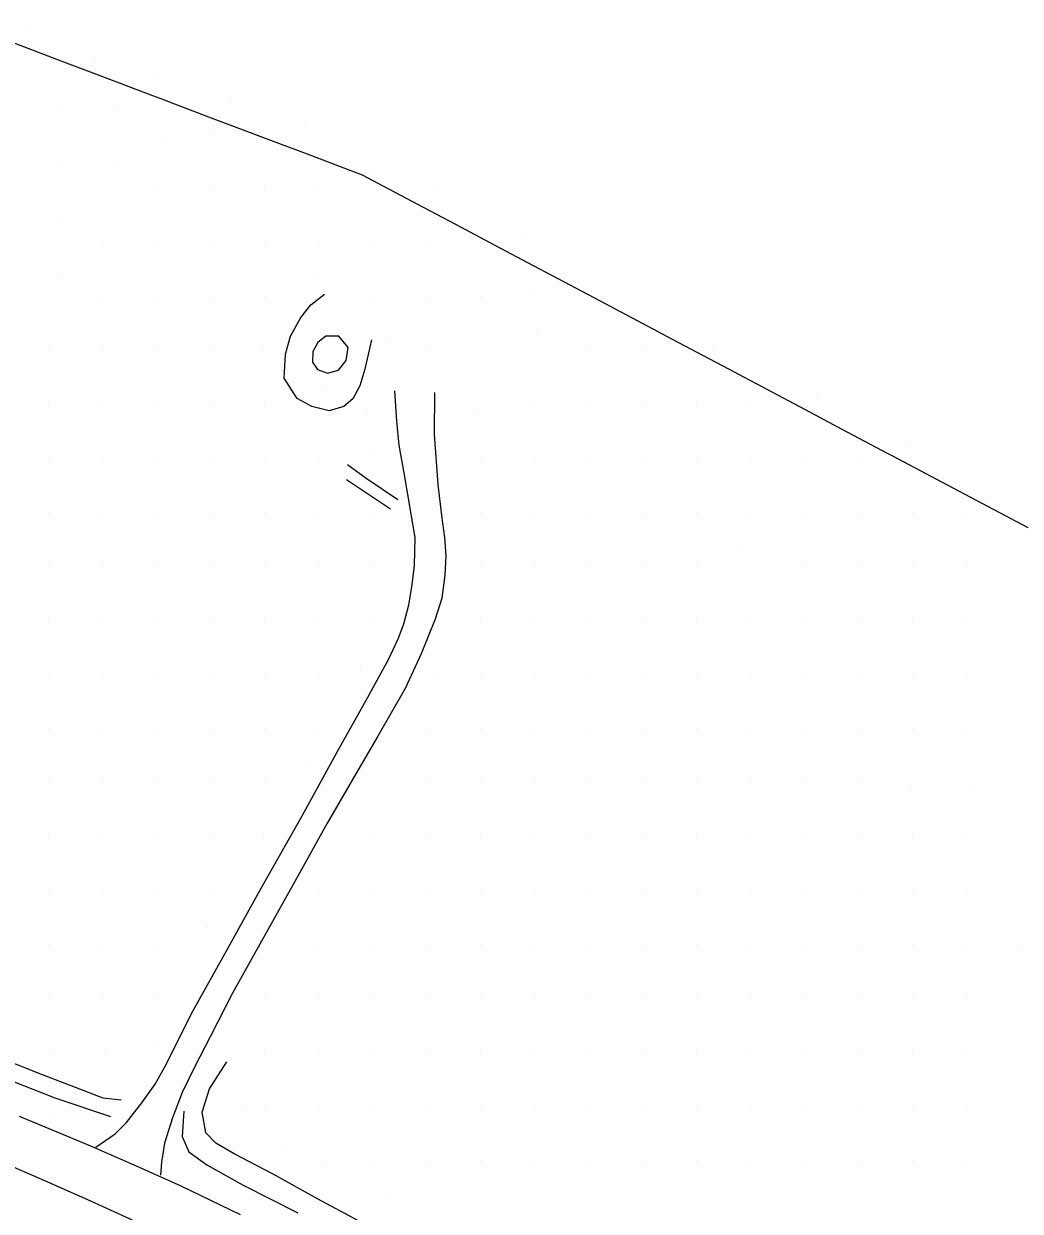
# Model space of a CAD drawing. Extents: x 1497074 to 1501343, y 481943 to 486114.
# Drawn here: x 1500789 to 1501065.9, y 482421.8 to 482751.5 of the extents above; entities that cross this region are included whole.
import ezdxf

# ---------------------------------------------------------------- set-up
doc = ezdxf.new("R2010")
doc.units = 0
for name, color, linetype in [('PH Exist DTM Boundary', 7, 'Continuous'), ('PH Exist DTM Breakline', 7, 'Continuous'), ('PH Exist DTM Point', 7, 'Continuous')]:
    doc.layers.add(name, color=color, linetype=linetype)

msp = doc.modelspace()

# ---------------------------------------------------------------- linework, layer by layer
at = {"layer": 'PH Exist DTM Boundary'}
msp.add_lwpolyline([(1501068.15, 482611.49), (1501049.09, 482621.58), (1501030.38, 482631.49), (1501029.09, 482632.18), (1501016.46, 482638.86), (1501009.09, 482642.77), (1500992.61, 482651.49), (1500989.09, 482653.36), (1500985.13, 482655.45), (1500969.09, 482663.95), (1500964.16, 482666.56), (1500954.84, 482671.49), (1500949.09, 482674.54), (1500942.62, 482677.96), (1500929.09, 482685.13), (1500917.07, 482691.49), (1500909.09, 482695.72), (1500900.11, 482700.47), (1500889.09, 482706.31), (1500883.18, 482709.44), (1500883.18, 482709.44), (1500877.76, 482711.49), (1500869.09, 482714.77), (1500856.96, 482719.36), (1500849.09, 482722.34), (1500842.45, 482724.85), (1500829.09, 482729.91), (1500827.94, 482730.34), (1500824.91, 482731.49), (1500809.09, 482737.48), (1500799.46, 482741.12), (1500789.09, 482745.05), (1500772.06, 482751.49)], dxfattribs=at)
at = {"layer": 'PH Exist DTM Breakline'}
for points in [[(1500861.41, 482653.1), (1500861.77, 482659.77), (1500863.15, 482664.74), (1500866.03, 482669.92), (1500868.86, 482673.41), (1500872.63, 482676.39)], [(1500885.68, 482663.69), (1500883.83, 482655.55), (1500882.45, 482650.91), (1500880.47, 482647.35), (1500878.01, 482645.2), (1500873.92, 482644.05), (1500869.11, 482645.2), (1500865.02, 482647.48), (1500861.41, 482653.1)], [(1500876.6, 482664.74), (1500872.98, 482664.77), (1500870.72, 482663.02), (1500869.33, 482660.48), (1500869.26, 482657.5), (1500870.67, 482655.46), (1500873.44, 482654.48), (1500876.47, 482655.29), (1500878.66, 482657.98), (1500879.17, 482661.56), (1500876.6, 482664.74)], [(1500809.1, 482439.55), (1500814.44, 482443.28), (1500817.57, 482446.44), (1500821.87, 482451.84), (1500825.58, 482457.01), (1500828.71, 482462.71), (1500835.66, 482476.65), (1500844.89, 482493.28), (1500855.02, 482511.47), (1500866.38, 482531.57), (1500876.41, 482549.75), (1500884.57, 482564.34), (1500887.21, 482569.18), (1500890.44, 482574.98), (1500893.17, 482580.93), (1500894.63, 482584.86), (1500896.03, 482590.15), (1500896.9, 482595.08), (1500897.62, 482601.05), (1500897.78, 482608.85), (1500896.7, 482615.3), (1500894.88, 482626.21), (1500893.32, 482634.48), (1500892.75, 482641.17), (1500892.15, 482649.58)], [(1500903.19, 482649.13), (1500903.08, 482637.44), (1500904.08, 482623.57), (1500905.09, 482614.91), (1500905.97, 482608.81), (1500906.37, 482603.77), (1500906.02, 482598.38), (1500905.22, 482592.01), (1500903.33, 482586.16), (1500899.5, 482576.56), (1500894.99, 482566.87), (1500887.43, 482553.72), (1500881.29, 482543.21), (1500873.27, 482529.32), (1500864.33, 482513.28), (1500854.69, 482495.96), (1500847.07, 482482.28), (1500840.84, 482470.16), (1500836.6, 482461.93), (1500833.02, 482454.76), (1500830.41, 482447.74), (1500828.15, 482440.71), (1500827.3, 482435.36), (1500827.03, 482431.76)], [(1500892.98, 482619.27), (1500884.23, 482625.18), (1500878.96, 482629.06)], [(1500890.96, 482616.67), (1500878.75, 482624.81)], [(1500702.22, 482492.92), (1500720.13, 482486.15), (1500738.48, 482479.36), (1500753.05, 482475.19), (1500765.34, 482470.37), (1500780.04, 482465.31), (1500794.2, 482459.7), (1500803.34, 482456.23), (1500811.04, 482453.28), (1500816.14, 482452.68)], [(1500813.28, 482447.99), (1500797.77, 482453.19), (1500782.92, 482459.01), (1500766.39, 482465.17), (1500749.18, 482470.99), (1500733.28, 482476.34), (1500716.14, 482482.47), (1500698.83, 482489.93)], [(1500884.61, 482417.69), (1500870.71, 482425.24), (1500858.35, 482432.07), (1500847.54, 482437.66), (1500842.4, 482440.7), (1500839.64, 482443.53), (1500838.65, 482449.27), (1500840.64, 482455.75), (1500845.51, 482463.27)], [(1500787.77, 482448.18), (1500799.82, 482443.18), (1500807.56, 482439.92), (1500821.1, 482434), (1500832.65, 482428.78), (1500849.17, 482420.87)], [(1500833.55, 482449.58), (1500833.11, 482442.54), (1500834.88, 482438.3), (1500839.88, 482434.65), (1500850.01, 482428.99), (1500865.17, 482421.31)], [(1500820.68, 482418.66), (1500807.67, 482424.54), (1500794.9, 482430.2), (1500782.58, 482435.55)]]:
    msp.add_lwpolyline(points, dxfattribs=at)
at = {"layer": 'PH Exist DTM Point'}
for p, q in [((1500789.94, 482749.79), (1500789.94, 482749.79)), ((1500809.06, 482742.12), (1500809.06, 482742.12)), ((1500825.53, 482736.05), (1500825.53, 482736.05)), ((1500846.86, 482731.01), (1500846.86, 482731.01)), ((1500799.38, 482727.25), (1500799.38, 482727.25)), ((1500814.38, 482727.25), (1500814.38, 482727.25)), ((1500867.28, 482723.29), (1500867.28, 482723.29)), ((1500828.15, 482719.59), (1500828.15, 482719.59)), ((1500840.98, 482720.8), (1500840.98, 482720.8)), ((1500799.38, 482712.25), (1500799.38, 482712.25)), ((1500814.38, 482712.25), (1500814.38, 482712.25)), ((1500886.5, 482709.25), (1500886.5, 482709.25)), ((1500825.98, 482705.8), (1500825.98, 482705.8)), ((1500840.98, 482705.8), (1500840.98, 482705.8)), ((1500855.98, 482705.8), (1500855.98, 482705.8)), ((1500870.98, 482705.8), (1500870.98, 482705.8)), ((1500903.69, 482705.48), (1500903.69, 482705.48)), ((1500799.38, 482697.25), (1500799.38, 482697.25)), ((1500928.45, 482692.12), (1500928.45, 482692.12)), ((1500810.98, 482690.8), (1500810.98, 482690.8)), ((1500825.98, 482690.8), (1500825.98, 482690.8)), ((1500840.98, 482690.8), (1500840.98, 482690.8)), ((1500855.98, 482690.8), (1500855.98, 482690.8)), ((1500870.98, 482690.8), (1500870.98, 482690.8)), ((1500885.98, 482690.8), (1500885.98, 482690.8)), ((1500900.98, 482690.8), (1500900.98, 482690.8)), ((1500915.98, 482690.8), (1500915.98, 482690.8)), ((1500799.38, 482682.25), (1500799.38, 482682.25)), ((1500870.26, 482680.43), (1500870.26, 482680.43)), ((1500810.98, 482675.8), (1500810.98, 482675.8)), ((1500825.98, 482675.8), (1500825.98, 482675.8)), ((1500840.98, 482675.8), (1500840.98, 482675.8)), ((1500855.98, 482675.8), (1500855.98, 482675.8)), ((1500885.98, 482675.8), (1500885.98, 482675.8)), ((1500900.98, 482675.8), (1500900.98, 482675.8)), ((1500915.98, 482675.8), (1500915.98, 482675.8)), ((1500930.2, 482677.14), (1500930.2, 482677.14)), ((1500946.87, 482677.4), (1500946.87, 482677.4)), ((1500931.49, 482665.32), (1500931.49, 482665.32)), ((1500890.59, 482664.64), (1500890.59, 482664.64)), ((1500980.56, 482662.15), (1500980.56, 482662.15)), ((1500795.98, 482660.8), (1500795.98, 482660.8)), ((1500810.98, 482660.8), (1500810.98, 482660.8)), ((1500825.98, 482660.8), (1500825.98, 482660.8)), ((1500840.98, 482660.8), (1500840.98, 482660.8)), ((1500855.54, 482661.04), (1500855.54, 482661.04)), ((1500901.04, 482660.76), (1500901.04, 482660.76)), ((1500945.98, 482660.8), (1500945.98, 482660.8)), ((1500960.98, 482660.8), (1500960.98, 482660.8)), ((1500872.99, 482649.43), (1500872.99, 482649.43)), ((1500795.98, 482645.8), (1500795.98, 482645.8)), ((1500810.98, 482645.8), (1500810.98, 482645.8)), ((1500825.98, 482645.8), (1500825.98, 482645.8)), ((1500840.98, 482645.8), (1500840.98, 482645.8)), ((1500855.98, 482645.8), (1500855.98, 482645.8)), ((1500930.98, 482645.8), (1500930.98, 482645.8)), ((1500945.98, 482645.8), (1500945.98, 482645.8)), ((1500960.98, 482645.8), (1500960.98, 482645.8)), ((1500975.98, 482645.8), (1500975.98, 482645.8)), ((1500990.98, 482645.8), (1500990.98, 482645.8)), ((1501009.61, 482647.37), (1501009.61, 482647.37)), ((1500884.61, 482643.09), (1500884.61, 482643.09)), ((1500915.19, 482644.38), (1500915.19, 482644.38)), ((1501034.47, 482635.79), (1501034.47, 482635.79)), ((1500795.98, 482630.8), (1500795.98, 482630.8)), ((1500810.98, 482630.8), (1500810.98, 482630.8)), ((1500825.98, 482630.8), (1500825.98, 482630.8)), ((1500840.98, 482630.8), (1500840.98, 482630.8)), ((1500856.24, 482630.65), (1500856.24, 482630.65)), ((1500870.98, 482630.8), (1500870.98, 482630.8)), ((1500885.64, 482631.65), (1500885.64, 482631.65)), ((1500915.98, 482630.8), (1500915.98, 482630.8)), ((1500930.98, 482630.8), (1500930.98, 482630.8)), ((1500945.98, 482630.8), (1500945.98, 482630.8)), ((1500960.98, 482630.8), (1500960.98, 482630.8)), ((1500975.98, 482630.8), (1500975.98, 482630.8)), ((1500990.98, 482630.8), (1500990.98, 482630.8)), ((1501005.98, 482630.8), (1501005.98, 482630.8)), ((1501020.98, 482630.8), (1501020.98, 482630.8)), ((1500795.98, 482615.8), (1500795.98, 482615.8)), ((1500810.98, 482615.8), (1500810.98, 482615.8)), ((1500825.98, 482615.8), (1500825.98, 482615.8)), ((1500840.98, 482615.8), (1500840.98, 482615.8)), ((1500855.98, 482615.8), (1500855.98, 482615.8)), ((1500870.98, 482615.8), (1500870.98, 482615.8)), ((1500885.98, 482615.8), (1500885.98, 482615.8)), ((1500915.98, 482615.8), (1500915.98, 482615.8)), ((1500930.98, 482615.8), (1500930.98, 482615.8)), ((1500945.98, 482615.8), (1500945.98, 482615.8)), ((1500960.98, 482615.8), (1500960.98, 482615.8)), ((1500975.98, 482615.8), (1500975.98, 482615.8)), ((1500990.98, 482615.8), (1500990.98, 482615.8)), ((1501005.98, 482615.8), (1501005.98, 482615.8)), ((1501020.98, 482615.8), (1501020.98, 482615.8)), ((1501035.98, 482615.8), (1501035.98, 482615.8)), ((1501050.98, 482615.8), (1501050.98, 482615.8)), ((1500988.86, 482605.07), (1500988.86, 482605.07)), ((1500795.98, 482600.8), (1500795.98, 482600.8)), ((1500810.98, 482600.8), (1500810.98, 482600.8)), ((1500825.98, 482600.8), (1500825.98, 482600.8)), ((1500840.98, 482600.8), (1500840.98, 482600.8)), ((1500855.98, 482600.8), (1500855.98, 482600.8)), ((1500870.98, 482600.8), (1500870.98, 482600.8)), ((1500885.98, 482600.8), (1500885.98, 482600.8)), ((1500915.98, 482600.8), (1500915.98, 482600.8)), ((1500930.98, 482600.8), (1500930.98, 482600.8)), ((1500945.98, 482600.8), (1500945.98, 482600.8)), ((1500960.98, 482600.8), (1500960.98, 482600.8)), ((1500975.98, 482600.8), (1500975.98, 482600.8)), ((1501005.98, 482600.8), (1501005.98, 482600.8)), ((1501020.98, 482600.8), (1501020.98, 482600.8)), ((1501035.98, 482600.8), (1501035.98, 482600.8)), ((1501050.98, 482600.8), (1501050.98, 482600.8)), ((1500795.98, 482585.8), (1500795.98, 482585.8)), ((1500810.98, 482585.8), (1500810.98, 482585.8)), ((1500825.98, 482585.8), (1500825.98, 482585.8)), ((1500840.98, 482585.8), (1500840.98, 482585.8)), ((1500855.98, 482585.8), (1500855.98, 482585.8)), ((1500870.98, 482585.8), (1500870.98, 482585.8)), ((1500885.98, 482585.8), (1500885.98, 482585.8)), ((1500915.98, 482585.8), (1500915.98, 482585.8)), ((1500930.98, 482585.8), (1500930.98, 482585.8)), ((1500945.98, 482585.8), (1500945.98, 482585.8)), ((1500960.98, 482585.8), (1500960.98, 482585.8)), ((1500975.98, 482585.8), (1500975.98, 482585.8)), ((1500990.98, 482585.8), (1500990.98, 482585.8)), ((1501005.98, 482585.8), (1501005.98, 482585.8)), ((1501020.98, 482585.8), (1501020.98, 482585.8)), ((1501035.98, 482585.8), (1501035.98, 482585.8)), ((1501050.98, 482585.8), (1501050.98, 482585.8)), ((1500796.08, 482569.85), (1500796.08, 482569.85)), ((1500810.98, 482570.8), (1500810.98, 482570.8)), ((1500825.98, 482570.8), (1500825.98, 482570.8)), ((1500840.98, 482570.8), (1500840.98, 482570.8)), ((1500855.98, 482570.8), (1500855.98, 482570.8)), ((1500870.98, 482570.8), (1500870.98, 482570.8)), ((1500882.75, 482572.6), (1500882.75, 482572.6)), ((1500915.98, 482570.8), (1500915.98, 482570.8)), ((1500930.98, 482570.8), (1500930.98, 482570.8)), ((1500945.98, 482570.8), (1500945.98, 482570.8)), ((1500960.98, 482570.8), (1500960.98, 482570.8)), ((1500975.98, 482570.8), (1500975.98, 482570.8)), ((1500990.98, 482570.8), (1500990.98, 482570.8)), ((1501005.98, 482570.8), (1501005.98, 482570.8)), ((1501020.98, 482570.8), (1501020.98, 482570.8)), ((1501035.98, 482570.8), (1501035.98, 482570.8)), ((1501050.98, 482570.8), (1501050.98, 482570.8)), ((1500903.5, 482569.39), (1500903.5, 482569.39)), ((1500795.98, 482555.8), (1500795.98, 482555.8)), ((1500810.98, 482555.8), (1500810.98, 482555.8)), ((1500825.98, 482555.8), (1500825.98, 482555.8)), ((1500840.98, 482555.8), (1500840.98, 482555.8)), ((1500855.98, 482555.8), (1500855.98, 482555.8)), ((1500870.98, 482555.8), (1500870.98, 482555.8)), ((1500900.98, 482555.8), (1500900.98, 482555.8)), ((1500915.98, 482555.8), (1500915.98, 482555.8)), ((1500930.98, 482555.8), (1500930.98, 482555.8)), ((1500945.98, 482555.8), (1500945.98, 482555.8)), ((1500960.98, 482555.8), (1500960.98, 482555.8)), ((1500975.98, 482555.8), (1500975.98, 482555.8)), ((1500990.98, 482555.8), (1500990.98, 482555.8)), ((1501005.98, 482555.8), (1501005.98, 482555.8)), ((1501020.98, 482555.8), (1501020.98, 482555.8)), ((1501035.98, 482555.8), (1501035.98, 482555.8)), ((1501050.98, 482555.81), (1501050.98, 482555.81)), ((1500868.13, 482546.02), (1500868.13, 482546.02)), ((1500795.98, 482540.8), (1500795.98, 482540.8)), ((1500810.98, 482540.8), (1500810.98, 482540.8)), ((1500825.98, 482540.8), (1500825.98, 482540.8)), ((1500840.98, 482540.8), (1500840.98, 482540.8)), ((1500855.98, 482540.8), (1500855.98, 482540.8)), ((1500900.98, 482540.8), (1500900.98, 482540.8)), ((1500915.98, 482540.8), (1500915.98, 482540.8)), ((1500930.98, 482540.8), (1500930.98, 482540.8)), ((1500945.98, 482540.8), (1500945.98, 482540.8)), ((1500960.98, 482540.8), (1500960.98, 482540.8)), ((1500975.98, 482540.8), (1500975.98, 482540.8)), ((1500990.98, 482540.8), (1500990.98, 482540.8)), ((1501005.98, 482540.8), (1501005.98, 482540.8)), ((1501020.98, 482540.8), (1501020.98, 482540.8)), ((1501051.88, 482540.3), (1501051.88, 482540.3)), ((1501035.62, 482539.82), (1501035.62, 482539.82)), ((1500795.98, 482525.8), (1500795.98, 482525.8)), ((1500810.98, 482525.8), (1500810.98, 482525.8)), ((1500825.98, 482525.8), (1500825.98, 482525.8)), ((1500840.98, 482525.8), (1500840.98, 482525.8)), ((1500855.57, 482526.04), (1500855.57, 482526.04)), ((1500885.98, 482525.8), (1500885.98, 482525.8)), ((1500900.98, 482525.8), (1500900.98, 482525.8)), ((1500915.98, 482525.8), (1500915.98, 482525.8)), ((1500930.98, 482525.8), (1500930.98, 482525.8)), ((1500946.21, 482525.75), (1500946.21, 482525.75)), ((1500960.98, 482525.8), (1500960.98, 482525.8)), ((1500975.98, 482525.8), (1500975.98, 482525.8)), ((1500990.98, 482525.8), (1500990.98, 482525.8)), ((1501005.98, 482525.8), (1501005.98, 482525.8)), ((1501020.98, 482525.8), (1501020.98, 482525.8)), ((1501035.98, 482525.8), (1501035.98, 482525.8)), ((1501050.98, 482525.8), (1501050.98, 482525.8)), ((1500795.98, 482510.8), (1500795.98, 482510.8)), ((1500810.98, 482510.8), (1500810.98, 482510.8)), ((1500825.98, 482510.8), (1500825.98, 482510.8)), ((1500840.98, 482510.8), (1500840.98, 482510.8)), ((1500870.98, 482510.8), (1500870.98, 482510.8)), ((1500885.98, 482510.8), (1500885.98, 482510.8)), ((1500900.98, 482510.8), (1500900.98, 482510.8)), ((1500915.98, 482510.8), (1500915.98, 482510.8)), ((1500930.98, 482510.8), (1500930.98, 482510.8)), ((1500945.98, 482510.8), (1500945.98, 482510.8)), ((1500961.22, 482511.23), (1500961.22, 482511.23)), ((1500975.98, 482510.8), (1500975.98, 482510.8)), ((1500990.98, 482510.8), (1500990.98, 482510.8)), ((1501005.98, 482510.8), (1501005.98, 482510.8)), ((1501020.98, 482510.8), (1501020.98, 482510.8)), ((1501035.98, 482510.8), (1501035.98, 482510.8)), ((1501050.98, 482510.8), (1501050.98, 482510.8)), ((1500840.14, 482500.48), (1500840.14, 482500.48)), ((1500795.98, 482495.8), (1500795.98, 482495.8)), ((1500810.98, 482495.8), (1500810.98, 482495.8)), ((1500825.98, 482495.8), (1500825.98, 482495.8)), ((1500870.98, 482495.8), (1500870.98, 482495.8)), ((1500886.02, 482495.77), (1500886.02, 482495.77)), ((1500900.98, 482495.8), (1500900.98, 482495.8)), ((1500915.98, 482495.8), (1500915.98, 482495.8)), ((1500930.98, 482495.8), (1500930.98, 482495.8)), ((1500945.98, 482495.8), (1500945.98, 482495.8)), ((1500960.98, 482495.8), (1500960.98, 482495.8)), ((1500975.98, 482495.8), (1500975.98, 482495.8)), ((1500990.98, 482495.8), (1500990.98, 482495.8)), ((1501005.98, 482495.8), (1501005.98, 482495.8)), ((1501020.98, 482495.8), (1501020.98, 482495.8)), ((1501036.06, 482495.76), (1501036.06, 482495.76)), ((1501050.98, 482495.8), (1501050.98, 482495.8)), ((1501065.91, 482495.68), (1501065.91, 482495.68)), ((1500795.98, 482480.8), (1500795.98, 482480.8)), ((1500810.98, 482480.8), (1500810.98, 482480.8)), ((1500825.98, 482480.8), (1500825.98, 482480.8)), ((1500855.98, 482480.8), (1500855.98, 482480.8)), ((1500870.98, 482480.8), (1500870.98, 482480.8)), ((1500885.98, 482480.8), (1500885.98, 482480.8)), ((1500900.98, 482480.8), (1500900.98, 482480.8)), ((1500916.03, 482480.89), (1500916.03, 482480.89)), ((1500930.98, 482480.8), (1500930.98, 482480.8)), ((1500945.98, 482480.8), (1500945.98, 482480.8)), ((1500960.98, 482480.8), (1500960.98, 482480.8)), ((1500975.98, 482480.8), (1500975.98, 482480.8)), ((1500990.98, 482480.8), (1500990.98, 482480.8)), ((1501005.98, 482480.8), (1501005.98, 482480.8)), ((1501020.98, 482480.8), (1501020.98, 482480.8)), ((1501035.98, 482480.8), (1501035.98, 482480.8)), ((1501050.98, 482480.8), (1501050.98, 482480.8)), ((1500825.33, 482467.85), (1500825.33, 482467.85)), ((1500796.57, 482466.87), (1500796.57, 482466.87)), ((1500811.83, 482465.32), (1500811.83, 482465.32)), ((1500855.98, 482465.8), (1500855.98, 482465.8)), ((1500871.06, 482465.58), (1500871.06, 482465.58)), ((1500885.98, 482465.8), (1500885.98, 482465.8)), ((1500900.98, 482465.8), (1500900.98, 482465.8)), ((1500915.98, 482465.8), (1500915.98, 482465.8)), ((1500930.98, 482465.8), (1500930.98, 482465.8)), ((1500945.98, 482465.8), (1500945.98, 482465.8)), ((1500960.98, 482465.8), (1500960.98, 482465.8)), ((1500975.98, 482465.8), (1500975.98, 482465.8)), ((1500990.98, 482465.8), (1500990.98, 482465.8)), ((1501005.98, 482465.8), (1501005.98, 482465.8)), ((1501020.98, 482465.8), (1501020.98, 482465.8)), ((1501035.98, 482465.8), (1501035.98, 482465.8)), ((1501050.98, 482465.8), (1501050.98, 482465.8)), ((1500797.53, 482448.33), (1500797.53, 482448.33)), ((1500849.87, 482449.48), (1500849.87, 482449.48)), ((1500855.98, 482450.8), (1500855.98, 482450.8)), ((1500870.98, 482450.8), (1500870.98, 482450.8)), ((1500885.98, 482450.8), (1500885.98, 482450.8)), ((1500900.98, 482450.8), (1500900.98, 482450.8)), ((1500915.98, 482450.8), (1500915.98, 482450.8)), ((1500930.98, 482450.8), (1500930.98, 482450.8)), ((1500945.98, 482450.8), (1500945.98, 482450.8)), ((1500960.98, 482450.8), (1500960.98, 482450.8)), ((1500975.98, 482450.8), (1500975.98, 482450.8)), ((1500990.98, 482450.8), (1500990.98, 482450.8)), ((1501005.98, 482450.8), (1501005.98, 482450.8)), ((1501020.98, 482450.8), (1501020.98, 482450.8)), ((1501035.98, 482450.8), (1501035.98, 482450.8)), ((1501050.98, 482450.8), (1501050.98, 482450.8)), ((1500860.8, 482440.43), (1500860.8, 482440.43)), ((1500872.05, 482434.82), (1500872.05, 482434.82)), ((1500885.98, 482435.8), (1500885.98, 482435.8)), ((1500900.98, 482435.8), (1500900.98, 482435.8)), ((1500915.98, 482435.8), (1500915.98, 482435.8)), ((1500930.98, 482435.8), (1500930.98, 482435.8)), ((1500945.98, 482435.8), (1500945.98, 482435.8)), ((1500960.98, 482435.8), (1500960.98, 482435.8)), ((1500975.98, 482435.8), (1500975.98, 482435.8)), ((1500990.98, 482435.8), (1500990.98, 482435.8)), ((1501005.98, 482435.8), (1501005.98, 482435.8)), ((1501020.98, 482435.8), (1501020.98, 482435.8)), ((1501035.98, 482435.8), (1501035.98, 482435.8)), ((1501050.98, 482435.8), (1501050.98, 482435.8)), ((1500889.56, 482425.88), (1500889.56, 482425.88))]:
    msp.add_line(p, q, dxfattribs=at)

doc.saveas('drawing.dxf')
